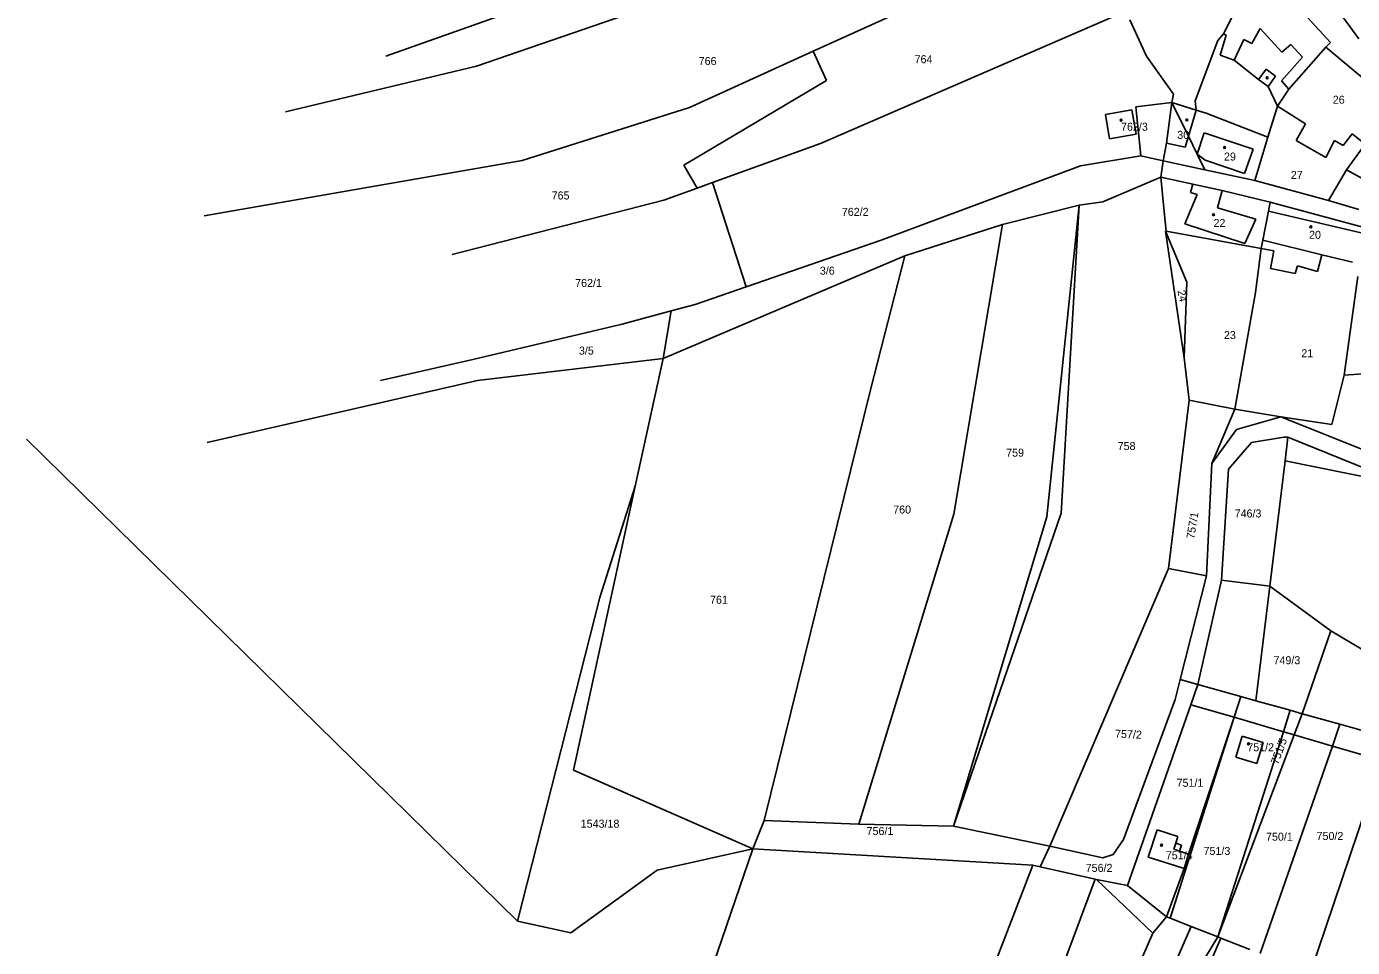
# Model space of a CAD drawing. Extents: x -563148 to -561712, y -1182311 to -1179502.
# Drawn here: x -563072.4 to -562823.9, y -1180775.6 to -1180603.1 of the extents above; entities that cross this region are included whole.
import ezdxf

# ---------------------------------------------------------------- set-up
doc = ezdxf.new("R2010")
doc.units = 0
for name, color, linetype in [('Vrstva 55', 7, 'Continuous'), ('Vrstva 56', 7, 'Continuous'), ('Vrstva 57', 7, 'Continuous')]:
    doc.layers.add(name, color=color, linetype=linetype)

msp = doc.modelspace()

# ---------------------------------------------------------------- linework, layer by layer
at = {"layer": 'Vrstva 55'}
for p, q in [((-562924.96, -1180607.68), (-562876.09, -1180585.52)), ((-563005.05, -1180608.61), (-562947.7, -1180588.29)), ((-562828.06, -1180606.06), (-562840.36, -1180592.48)), ((-562988.05, -1180610.49), (-562945.75, -1180595.91)), ((-562848.1, -1180604.44), (-562844.13, -1180596.47)), ((-562923.62, -1180624.99), (-562867.1, -1180600.52)), ((-562865.65, -1180601.79), (-562862.54, -1180608.61)), ((-562822.73, -1180605.4), (-562825.63, -1180601.42)), ((-562849.14, -1180605.67), (-562848.1, -1180604.44)), ((-562853.4, -1180617.01), (-562849.14, -1180605.67)), ((-562835.86, -1180614.8), (-562828.95, -1180606.95)), ((-562828.95, -1180606.95), (-562828.06, -1180606.06)), ((-562815.35, -1180618.29), (-562828.95, -1180606.95)), ((-562948.19, -1180618.21), (-562924.96, -1180607.68)), ((-562922.48, -1180613.15), (-562924.96, -1180607.68)), ((-562862.54, -1180608.61), (-562857.44, -1180615.73)), ((-563023.88, -1180619.02), (-562988.05, -1180610.49)), ((-562949.25, -1180629.05), (-562922.48, -1180613.15)), ((-562837.95, -1180618.01), (-562835.86, -1180614.8)), ((-562857.77, -1180617.3), (-562858.81, -1180624.9)), ((-562857.44, -1180615.73), (-562857.77, -1180617.3)), ((-562857.77, -1180617.3), (-562853.23, -1180618.73)), ((-562854.68, -1180623.6), (-562857.77, -1180617.3)), ((-562853.23, -1180618.73), (-562853.4, -1180617.01)), ((-562979.5, -1180628.2), (-562948.19, -1180618.21)), ((-562870.21, -1180619.54), (-562865.26, -1180618.67)), ((-562869.45, -1180624.11), (-562870.21, -1180619.54)), ((-562865.26, -1180618.67), (-562864.47, -1180623.22)), ((-562851.37, -1180619.31), (-562853.23, -1180618.73)), ((-562839.78, -1180623.81), (-562851.37, -1180619.31)), ((-562839.78, -1180623.81), (-562837.95, -1180618.01)), ((-562832.73, -1180621.27), (-562837.95, -1180618.01)), ((-562834.46, -1180624.44), (-562832.73, -1180621.27)), ((-562864.47, -1180623.22), (-562869.45, -1180624.11)), ((-562853.02, -1180626.97), (-562854.68, -1180623.6)), ((-562842.2, -1180631.9), (-562839.78, -1180623.81)), ((-562828.94, -1180627.59), (-562834.46, -1180624.44)), ((-562827.3, -1180624.42), (-562828.94, -1180627.59)), ((-562825.65, -1180625.34), (-562827.3, -1180624.42)), ((-562823.96, -1180623.18), (-562825.65, -1180625.34)), ((-562821.58, -1180625.09), (-562823.96, -1180623.18)), ((-562943.86, -1180632.32), (-562923.62, -1180624.99)), ((-562858.81, -1180624.9), (-562859.38, -1180628.23)), ((-562851.59, -1180629.9), (-562853.02, -1180626.97)), ((-562825.02, -1180629.94), (-562821.58, -1180625.09)), ((-563039.13, -1180638.54), (-562979.5, -1180628.2)), ((-562946.7, -1180633.35), (-562949.25, -1180629.05)), ((-562874.87, -1180629.16), (-562912.24, -1180643.09)), ((-562863.61, -1180627.3), (-562874.87, -1180629.16)), ((-562859.38, -1180628.23), (-562863.61, -1180627.3)), ((-562859.38, -1180628.23), (-562859.81, -1180631.27)), ((-562859.38, -1180628.23), (-562851.59, -1180629.9)), ((-562870.69, -1180635.9), (-562859.81, -1180631.27)), ((-562853.85, -1180632.59), (-562859.81, -1180631.27)), ((-562859.81, -1180631.27), (-562859.37, -1180636.5)), ((-562851.59, -1180629.9), (-562842.2, -1180631.9)), ((-562842.2, -1180631.9), (-562828.42, -1180635.67)), ((-562828.42, -1180635.67), (-562825.02, -1180629.94)), ((-562952.98, -1180635.62), (-562946.7, -1180633.35)), ((-562946.7, -1180633.35), (-562943.86, -1180632.32)), ((-562943.86, -1180632.32), (-562937.54, -1180651.86)), ((-562848.35, -1180633.81), (-562853.85, -1180632.59)), ((-562839.34, -1180635.97), (-562848.35, -1180633.81)), ((-562992.64, -1180645.76), (-562952.98, -1180635.62)), ((-562889.49, -1180640.19), (-562875.12, -1180636.52)), ((-562878.52, -1180694.26), (-562875.12, -1180636.52)), ((-562875.12, -1180636.52), (-562870.69, -1180635.9)), ((-562859.37, -1180636.5), (-562858.83, -1180641.43)), ((-562839.67, -1180637.65), (-562839.34, -1180635.97)), ((-562820.37, -1180641.11), (-562839.34, -1180635.97)), ((-562828.42, -1180635.67), (-562822.77, -1180637.32)), ((-562840.72, -1180643.09), (-562839.67, -1180637.65)), ((-562907.8, -1180646.05), (-562889.49, -1180640.19)), ((-562898.6, -1180694.43), (-562889.49, -1180640.19)), ((-562858.83, -1180641.43), (-562858.94, -1180641.43)), ((-562855, -1180650.96), (-562858.94, -1180641.43)), ((-562858.94, -1180641.43), (-562855.44, -1180665.16)), ((-562841.03, -1180644.65), (-562858.83, -1180641.43)), ((-562912.24, -1180643.09), (-562937.54, -1180651.86)), ((-562842.11, -1180652.92), (-562841.03, -1180644.65)), ((-562841.03, -1180644.65), (-562840.72, -1180643.09)), ((-562829.65, -1180645.82), (-562840.72, -1180643.09)), ((-562953.1, -1180665.28), (-562907.8, -1180646.05)), ((-562914.19, -1180670.91), (-562907.8, -1180646.05)), ((-562823.9, -1180647.24), (-562829.65, -1180645.82)), ((-562937.54, -1180651.86), (-562947.07, -1180655.16)), ((-562855.44, -1180665.16), (-562855, -1180650.96)), ((-562825.47, -1180668.39), (-562822.9, -1180649.9)), ((-562846, -1180674.79), (-562842.11, -1180652.92)), ((-562951.58, -1180656.36), (-562960.78, -1180658.82)), ((-562953.1, -1180665.28), (-562951.58, -1180656.36)), ((-562947.07, -1180655.16), (-562951.58, -1180656.36)), ((-562960.78, -1180658.82), (-562988.73, -1180665.48)), ((-562988.73, -1180665.48), (-563006.05, -1180669.37)), ((-562953.1, -1180665.28), (-562987.86, -1180669.37)), ((-562958.32, -1180689.21), (-562953.1, -1180665.28)), ((-562855.44, -1180665.16), (-562854.55, -1180673.08)), ((-562987.86, -1180669.37), (-563038.52, -1180680.98)), ((-562826.29, -1180671.63), (-562825.47, -1180668.39)), ((-562825.47, -1180668.39), (-562815.52, -1180667.73)), ((-562934.16, -1180751.82), (-562914.19, -1180670.91)), ((-562827.82, -1180677.63), (-562826.29, -1180671.63)), ((-562858.38, -1180704.59), (-562854.55, -1180673.08)), ((-562854.55, -1180673.08), (-562846, -1180674.79)), ((-562850.31, -1180684.97), (-562846, -1180674.79)), ((-562846, -1180674.79), (-562837.34, -1180676.22)), ((-562837.34, -1180676.22), (-562827.82, -1180677.63)), ((-562980.4, -1180770.71), (-563072.39, -1180680.36)), ((-562847.16, -1180686.01), (-562842.88, -1180680.99)), ((-562842.88, -1180680.99), (-562836.77, -1180680.02)), ((-562836.04, -1180680.02), (-562836.77, -1180680.02)), ((-562836.04, -1180680.02), (-562836.54, -1180684.43)), ((-562851.29, -1180705.97), (-562850.31, -1180684.97)), ((-562848.5, -1180706.79), (-562847.16, -1180686.01)), ((-562836.54, -1180684.43), (-562839.4, -1180707.95)), ((-562813.7, -1180689.06), (-562836.54, -1180684.43)), ((-562969.92, -1180742.42), (-562958.32, -1180689.21)), ((-562964.94, -1180710.07), (-562958.32, -1180689.21)), ((-562898.71, -1180752.88), (-562878.52, -1180694.26)), ((-562916.4, -1180752.53), (-562898.6, -1180694.43)), ((-562880.67, -1180756.64), (-562858.38, -1180704.59)), ((-562858.38, -1180704.59), (-562851.29, -1180705.97)), ((-562856.21, -1180725.42), (-562851.29, -1180705.97)), ((-562852.89, -1180726.34), (-562848.5, -1180706.79)), ((-562839.4, -1180707.95), (-562848.5, -1180706.79)), ((-562839.4, -1180707.95), (-562842.01, -1180729.39)), ((-562839.4, -1180707.95), (-562827.96, -1180716.29)), ((-562980.4, -1180770.71), (-562964.94, -1180710.07)), ((-562827.96, -1180716.29), (-562833.35, -1180731.82)), ((-562827.96, -1180716.29), (-562799.04, -1180733.53)), ((-562857.17, -1180729.19), (-562856.21, -1180725.42)), ((-562856.21, -1180725.42), (-562852.89, -1180726.34)), ((-562852.89, -1180726.34), (-562854.22, -1180730.13)), ((-562846.1, -1180732.5), (-562844.85, -1180728.59)), ((-562844.85, -1180728.59), (-562842.01, -1180729.39)), ((-562866.83, -1180755.38), (-562857.17, -1180729.19)), ((-562854.22, -1180730.13), (-562866.11, -1180764)), ((-562835.61, -1180731.18), (-562842.01, -1180729.39)), ((-562835.61, -1180731.18), (-562836.88, -1180735.19)), ((-562833.35, -1180731.82), (-562835.61, -1180731.18)), ((-562858.12, -1180770.13), (-562846.1, -1180732.5)), ((-562834.85, -1180735.79), (-562833.35, -1180731.82)), ((-562833.35, -1180731.82), (-562826.27, -1180733.8)), ((-562826.27, -1180733.8), (-562827.69, -1180737.88)), ((-562826.27, -1180733.8), (-562816.93, -1180736.42)), ((-562849.15, -1180773.66), (-562834.85, -1180735.79)), ((-562845.76, -1180739.98), (-562844.58, -1180736.06)), ((-562844.58, -1180736.06), (-562840.66, -1180737.24)), ((-562840.19, -1180745.58), (-562836.88, -1180735.19)), ((-562840.66, -1180737.24), (-562841.87, -1180741.16)), ((-562827.69, -1180737.88), (-562841.24, -1180776.78)), ((-562841.87, -1180741.16), (-562845.76, -1180739.98)), ((-562831.89, -1180780.47), (-562818.35, -1180740.61)), ((-562936.28, -1180757.13), (-562969.92, -1180742.42)), ((-562840.19, -1180745.58), (-562849.15, -1180773.66)), ((-562936.28, -1180757.13), (-562934.16, -1180751.82)), ((-562934.16, -1180751.82), (-562916.4, -1180752.53)), ((-562916.4, -1180752.53), (-562898.71, -1180752.88)), ((-562898.71, -1180752.88), (-562880.67, -1180756.64)), ((-562862.2, -1180758.69), (-562860.55, -1180753.57)), ((-562860.55, -1180753.57), (-562856.66, -1180754.83)), ((-562868.78, -1180758.2), (-562866.83, -1180755.38)), ((-562856.66, -1180754.83), (-562857.06, -1180756.1)), ((-562857.06, -1180756.1), (-562855.99, -1180756.44)), ((-562855.99, -1180756.44), (-562856.35, -1180757.57)), ((-562954.23, -1180761.12), (-562936.28, -1180757.13)), ((-562947.69, -1180790.4), (-562936.28, -1180757.13)), ((-562936.28, -1180757.13), (-562883.84, -1180760.23)), ((-562880.67, -1180756.64), (-562882.45, -1180760.54)), ((-562880.67, -1180756.64), (-562870.74, -1180758.82)), ((-562870.74, -1180758.82), (-562868.78, -1180758.2)), ((-562857.19, -1180760.28), (-562862.2, -1180758.69)), ((-562856.35, -1180757.57), (-562854.66, -1180758.12)), ((-562855.47, -1180760.83), (-562854.66, -1180758.12)), ((-562970.38, -1180772.85), (-562954.23, -1180761.12)), ((-562910.23, -1180828.79), (-562883.84, -1180760.23)), ((-562882.45, -1180760.54), (-562883.84, -1180760.23)), ((-562872.15, -1180762.85), (-562882.45, -1180760.54)), ((-562855.47, -1180760.83), (-562857.19, -1180760.28)), ((-562898.92, -1180834.29), (-562872.15, -1180762.85)), ((-562871.91, -1180762.91), (-562872.15, -1180762.85)), ((-562866.11, -1180764), (-562871.91, -1180762.91)), ((-562858.77, -1180769.87), (-562866.11, -1180764)), ((-562980.4, -1180770.71), (-562970.38, -1180772.85)), ((-562861.36, -1180772.96), (-562858.77, -1180769.87)), ((-562858.77, -1180769.87), (-562858.12, -1180770.13)), ((-562858.12, -1180770.13), (-562854.17, -1180771.68)), ((-562889.9, -1180838.68), (-562861.36, -1180772.96)), ((-562854.17, -1180771.68), (-562869.66, -1180806.99)), ((-562869.66, -1180806.99), (-562849.15, -1180773.66)), ((-562854.17, -1180771.68), (-562849.15, -1180773.66)), ((-562849.15, -1180773.66), (-562848.59, -1180773.88)), ((-562848.59, -1180773.88), (-562878.81, -1180843.82)), ((-562848.59, -1180773.88), (-562843.19, -1180776.01))]:
    msp.add_line(p, q, dxfattribs=at)
at = {"layer": 'Vrstva 56'}
for p, q in [((-562848.75, -1180608.46), (-562847.58, -1180604.7)), ((-562847.58, -1180604.7), (-562848.1, -1180604.44)), ((-562841.23, -1180603.44), (-562842.76, -1180606.22)), ((-562837.16, -1180607.84), (-562841.23, -1180603.44)), ((-562844.27, -1180605.48), (-562846.12, -1180609.35)), ((-562842.76, -1180606.22), (-562844.27, -1180605.48)), ((-562835.51, -1180606.44), (-562837.16, -1180607.84)), ((-562833.31, -1180608.79), (-562835.51, -1180606.44)), ((-562846.12, -1180609.35), (-562848.75, -1180608.46)), ((-562841.52, -1180612.97), (-562846.12, -1180609.35)), ((-562837.26, -1180613.23), (-562833.31, -1180608.79)), ((-562841.52, -1180612.97), (-562840.1, -1180611.06)), ((-562840.1, -1180611.06), (-562838.33, -1180612.37)), ((-562839.75, -1180614.29), (-562841.52, -1180612.97)), ((-562838.33, -1180612.37), (-562839.75, -1180614.29)), ((-562837.95, -1180618.01), (-562839.75, -1180614.29)), ((-562835.86, -1180614.8), (-562837.26, -1180613.23)), ((-562864.55, -1180618.12), (-562857.77, -1180617.3)), ((-562863.61, -1180627.3), (-562864.55, -1180618.12)), ((-562853.23, -1180618.73), (-562854.68, -1180623.6)), ((-562854.68, -1180623.6), (-562855.31, -1180625.7)), ((-562853.02, -1180626.97), (-562851.72, -1180622.97)), ((-562851.72, -1180622.97), (-562842.56, -1180626.03)), ((-562855.31, -1180625.7), (-562858.81, -1180624.9)), ((-562851.52, -1180628.1), (-562853.02, -1180626.97)), ((-562842.56, -1180626.03), (-562844.16, -1180630.59)), ((-562844.16, -1180630.59), (-562851.52, -1180628.1)), ((-562825.02, -1180629.94), (-562821.88, -1180631.66)), ((-562855.33, -1180640.06), (-562853.03, -1180634.54)), ((-562854.3, -1180634.15), (-562853.85, -1180632.59)), ((-562853.03, -1180634.54), (-562854.3, -1180634.15)), ((-562848.35, -1180633.81), (-562849.21, -1180637.01)), ((-562875.12, -1180636.52), (-562881.21, -1180694.91)), ((-562849.21, -1180637.01), (-562842.04, -1180639.18)), ((-562842.04, -1180639.18), (-562844.12, -1180643.74)), ((-562839.67, -1180637.65), (-562822.31, -1180641.75)), ((-562844.12, -1180643.74), (-562855.33, -1180640.06)), ((-562838.66, -1180645.12), (-562841.03, -1180644.65)), ((-562839.29, -1180648.43), (-562838.66, -1180645.12)), ((-562829.65, -1180645.82), (-562830.51, -1180648.95)), ((-562834.66, -1180649.36), (-562839.29, -1180648.43)), ((-562834.24, -1180647.89), (-562834.66, -1180649.36)), ((-562830.51, -1180648.95), (-562834.24, -1180647.89)), ((-562845.69, -1180678.55), (-562837.34, -1180676.22)), ((-562837.34, -1180676.22), (-562813.12, -1180685.92)), ((-562850.31, -1180684.97), (-562845.69, -1180678.55)), ((-562836.04, -1180680.02), (-562813.7, -1180689.06)), ((-562881.21, -1180694.91), (-562898.71, -1180752.88)), ((-562852.89, -1180726.34), (-562844.85, -1180728.59)), ((-562854.22, -1180730.13), (-562846.1, -1180732.5)), ((-562854.66, -1180758.12), (-562846.1, -1180732.5)), ((-562846.1, -1180732.5), (-562836.88, -1180735.19)), ((-562836.88, -1180735.19), (-562834.85, -1180735.79)), ((-562834.85, -1180735.79), (-562827.69, -1180737.88)), ((-562827.69, -1180737.88), (-562818.35, -1180740.61)), ((-562857.06, -1180756.1), (-562857.43, -1180757.22)), ((-562857.43, -1180757.22), (-562856.35, -1180757.57)), ((-562858.77, -1180769.87), (-562855.47, -1180760.83)), ((-562861.36, -1180772.96), (-562871.91, -1180762.91))]:
    msp.add_line(p, q, dxfattribs=at)
at = {"layer": 'Vrstva 57'}
for centre in [(-562839.92, -1180612.67), (-562867.3, -1180620.63), (-562854.98, -1180620.57), (-562847.89, -1180625.75), (-562849.96, -1180638.33), (-562831.73, -1180640.61), (-562843.42, -1180737.47), (-562859.71, -1180756.46)]:
    msp.add_circle(centre, 0.175, dxfattribs=at)

# ---------------------------------------------------------------- texts
for s, p in [('766', (-562946.44, -1180610.28)), ('764', (-562905.98, -1180609.94)), ('26', (-562827.62, -1180617.53)), ('762/3', (-562867.3, -1180622.59)), ('30', (-562856.76, -1180624.11)), ('29', (-562848.01, -1180628.18)), ('27', (-562835.48, -1180631.62)), ('765', (-562973.99, -1180635.47)), ('762/2', (-562919.62, -1180638.54)), ('22', (-562849.97, -1180640.63)), ('20', (-562832.07, -1180642.84)), ('3/6', (-562923.74, -1180649.56)), ('762/1', (-562969.59, -1180651.87)), ('23', (-562848.02, -1180661.62)), ('3/5', (-562968.88, -1180664.54)), ('21', (-562833.52, -1180665.03)), ('758', (-562867.93, -1180682.42)), ('759', (-562888.83, -1180683.66)), ('760', (-562909.99, -1180694.32)), ('746/3', (-562846.01, -1180695.05)), ('761', (-562944.32, -1180711.22)), ('749/3', (-562838.73, -1180722.55)), ('751/2', (-562843.65, -1180738.86)), ('751/1', (-562856.89, -1180745.52)), ('1543/18', (-562968.55, -1180753.18)), ('756/1', (-562914.98, -1180754.55)), ('750/2', (-562830.66, -1180755.48)), ('750/1', (-562840.13, -1180755.62)), ('751/4', (-562858.91, -1180759.1)), ('751/3', (-562851.84, -1180758.29)), ('756/2', (-562873.92, -1180761.46))]:
    msp.add_text(s, height=1.5, dxfattribs=at).set_placement(p)
for s, rotation, p in [('24', 281.4053, (-562856.75, -1180652.59)), ('757/1', 80.6959, (-562853.59, -1180699.13)), ('757/2', 357.5829, (-562868.45, -1180736.31)), ('751/5', 69.7311, (-562837.89, -1180741.45))]:
    msp.add_text(s, height=1.5, rotation=rotation, dxfattribs=at).set_placement(p)

doc.saveas('drawing.dxf')
